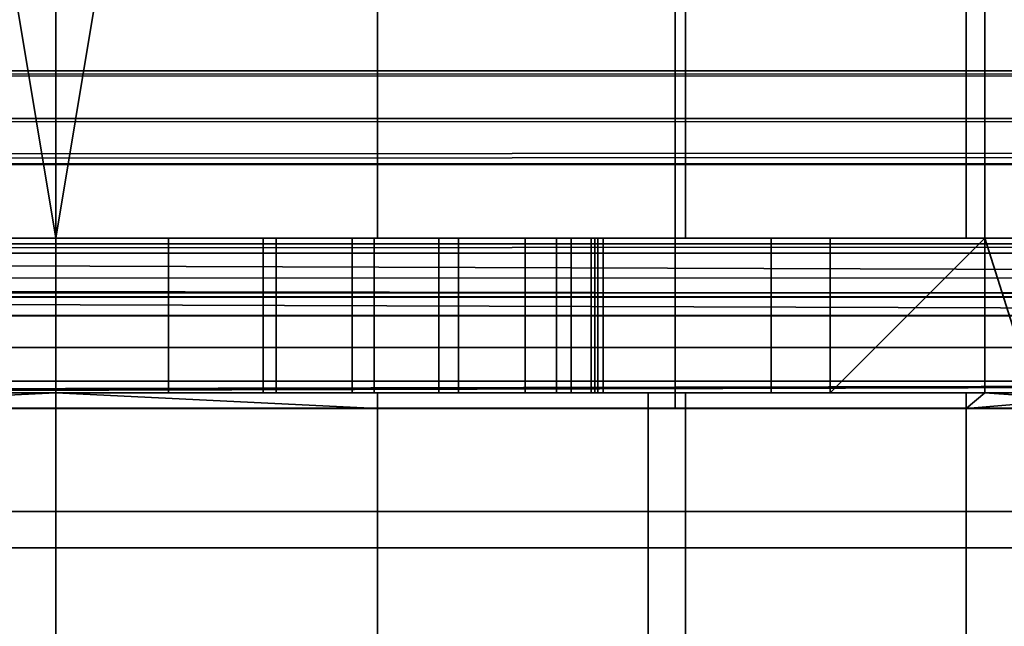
# Model space of a CAD drawing. Header units: millimetres. Extents: x -503 to 6703, y -110 to 193.
# Tile 1000 of 1056: x 4091.77 to 4098.13, y -29.51 to -25.59. Entities that reach past the tile are written whole.
import ezdxf

# ---------------------------------------------------------------- set-up
doc = ezdxf.new("R2010")
doc.units = ezdxf.units.MM
doc.layers.add('152', color=7, linetype='Continuous', true_color=0xffffff)

# ---------------------------------------------------------------- blocks, each defined once
blk = doc.blocks.new('UG_SURFACE_306')
at = {"layer": '152', "color": 252, "linetype": 'Continuous', "lineweight": 35}
for points in [[(4087.9998, -13.4, 1108), (4096.0002, -13.4, 1108), (4096.0002, -28.1, 1108), (4087.9998, -28.1, 1108)], [(4096.0002, -13.4, 1100), (4087.9998, -13.4, 1100), (4087.9998, -28.1, 1100), (4096.0002, -28.1, 1100)], [(4096.0002, -13.4, 1108), (4096.0002, -13.4, 1100), (4096.0002, -28.1, 1100), (4096.0002, -28.1, 1108)], [(4113.9998, -14.5, 1159), (4040, -14.5, 1159), (4040, -27, 1159), (4113.9998, -27, 1159)], [(4040, -14.5, 1002), (4113.9998, -14.5, 1002), (4113.9998, -27, 1002), (4040, -27, 1002)], [(4098, -14.5, 1003), (4086, -14.5, 1003), (4086, -27, 1003), (4098, -27, 1003)], [(4086, -14.5, 1158), (4098, -14.5, 1158), (4098, -27, 1158), (4086, -27, 1158)], [(4092, -14.5, 1094), (4092, -27, 1094), (4087.9326, -27, 1094.8645), (4087.9326, -14.5, 1094.8645)], [(4094.079, -14.5, 1113.7815), (4089.921, -14.5, 1113.7815), (4092, -27, 1114)], [(4089.921, -14.5, 1113.7815), (4089.921, -27, 1113.7815), (4092, -27, 1114)], [(4096.0674, -14.5, 1094.8645), (4096.0674, -27, 1094.8645), (4092, -27, 1094), (4092, -14.5, 1094)], [(4092, -27, 1114), (4094.079, -27, 1113.7815), (4094.079, -14.5, 1113.7815)], [(4094.079, -14.5, 1113.7815), (4094.079, -27, 1113.7815), (4097.878, -27, 1112.0901), (4097.878, -14.5, 1112.0901)], [(4098, -27, 1096.2687), (4096.0674, -27, 1094.8645), (4096.0674, -14.5, 1094.8645), (4098, -14.5, 1096.2687)], [(4098, -14.5, 1111.9546), (4097.878, -14.5, 1112.0901), (4097.878, -27, 1112.0901), (4098, -27, 1111.9546)], [(4104.7502, -14.5, 1003), (4098, -14.5, 1003), (4098, -27, 1003), (4104.7502, -27, 1003)], [(4098, -14.5, 1158), (4104.7502, -14.5, 1158), (4104.7502, -27, 1158), (4098, -27, 1158)], [(4099.0844, -14.5, 1110.75), (4098, -14.5, 1111.9546), (4098, -27, 1111.9546), (4099.0844, -27, 1110.75)], [(4099.3505, -27, 1097.25), (4098, -27, 1096.2687), (4098, -14.5, 1096.2687), (4099.4315, -14.5, 1097.3086)], [(4113.9998, -27, 1159), (4040, -27, 1159), (4040, -27.3827, 1158.9239), (4113.9684, -27.3827, 1158.9239)], [(4113.9684, -27.3827, 1002.0761), (4040, -27.3827, 1002.0761), (4040, -27, 1002), (4113.9998, -27, 1002)], [(4098, -27, 1129.75), (4086, -27, 1129.75), (4091.2724, -27, 1145.5765), (4092.7277, -27, 1145.5765)], [(4086, -27, 1158), (4098, -27, 1158), (4092, -27, 1152.5), (4090.5766, -27, 1152.1974)], [(4086, -27, 1090.5), (4098, -27, 1090.5), (4092, -27, 1087), (4090.6606, -27, 1086.7336)], [(4088.5, -27, 1081.5001), (4092, -27, 1040.5), (4088.5434, -27, 1039.7655), (4086, -27, 1090.5)], [(4098, -27, 1003), (4086, -27, 1003), (4090.0865, -27, 1008.3807), (4092, -27, 1008)], [(4086, -27, 1090.5), (4087.9326, -27, 1094.8645), (4092, -27, 1094)], [(4092, -27, 1094), (4096.0674, -27, 1094.8645), (4098, -27, 1090.5), (4086, -27, 1090.5)], [(4092, -27, 1114), (4089.921, -27, 1113.7815), (4086, -27, 1129.75), (4098, -27, 1129.75)], [(4088.5, -27, 1081.5001), (4095.4566, -27, 1039.7655), (4092, -27, 1040.5)], [(4095.4566, -27, 1039.7655), (4088.5, -27, 1081.5001), (4088.7666, -27, 1080.1606)], [(4088.5434, -28, 1039.7655), (4088.5434, -27, 1039.7655), (4092, -27, 1040.5), (4092, -28, 1040.5)], [(4098, -27, 1037.9181), (4088.7666, -27, 1080.1606), (4089.5252, -27, 1079.0251)], [(4088.7666, -27, 1080.1606), (4098, -27, 1037.9181), (4095.4566, -27, 1039.7655)], [(4098, -27, 1037.9181), (4089.5252, -27, 1079.0251), (4090.6606, -27, 1078.2664)], [(4092, -28, 1008), (4092, -27, 1008), (4090.0865, -27, 1008.3807), (4090.0865, -28, 1008.3807)], [(4090.5766, -28, 1152.1974), (4090.5766, -27, 1152.1974), (4092, -27, 1152.5), (4092, -28, 1152.5)], [(4090.6606, -28, 1086.7336), (4090.6606, -27, 1086.7336), (4092, -27, 1087), (4092, -28, 1087)], [(4092, -28, 1077.9999), (4092, -27, 1077.9999), (4090.6606, -27, 1078.2664), (4090.6606, -28, 1078.2664)], [(4090.6606, -27, 1078.2664), (4092, -27, 1077.9999), (4098, -27, 1037.9181)], [(4092.7277, -28, 1145.5765), (4092.7277, -27, 1145.5765), (4091.2724, -27, 1145.5765), (4091.2724, -28, 1145.5765)], [(4092, -28, 1040.5), (4092, -27, 1040.5), (4095.4566, -27, 1039.7655), (4095.4566, -28, 1039.7655)], [(4093.9136, -28, 1008.3807), (4093.9136, -27, 1008.3807), (4092, -27, 1008), (4092, -28, 1008)], [(4092, -28, 1087), (4092, -27, 1087), (4093.3394, -27, 1086.7336), (4093.3394, -28, 1086.7336)], [(4093.3394, -28, 1078.2664), (4093.3394, -27, 1078.2664), (4092, -27, 1077.9999), (4092, -28, 1077.9999)], [(4092, -28, 1152.5), (4092, -27, 1152.5), (4093.4234, -27, 1152.1974), (4093.4234, -28, 1152.1974)], [(4098, -27, 1037.9181), (4092, -27, 1077.9999), (4093.3394, -27, 1078.2664)], [(4093.3394, -27, 1086.7336), (4092, -27, 1087), (4098, -27, 1090.5)], [(4092, -27, 1008), (4093.9136, -27, 1008.3807), (4098, -27, 1003)], [(4098, -27, 1129.75), (4094.079, -27, 1113.7815), (4092, -27, 1114)], [(4093.4234, -27, 1152.1974), (4092, -27, 1152.5), (4098, -27, 1158)], [(4094.0571, -28, 1146.1685), (4094.0571, -27, 1146.1685), (4092.7277, -27, 1145.5765), (4092.7277, -28, 1145.5765)], [(4098, -27, 1129.75), (4092.7277, -27, 1145.5765), (4094.0571, -27, 1146.1685)], [(4093.3394, -28, 1086.7336), (4093.3394, -27, 1086.7336), (4094.4748, -27, 1085.9749), (4094.4748, -28, 1085.9749)], [(4094.4748, -28, 1079.0251), (4094.4748, -27, 1079.0251), (4093.3394, -27, 1078.2664), (4093.3394, -28, 1078.2664)], [(4098, -27, 1090.5), (4094.4748, -27, 1085.9749), (4093.3394, -27, 1086.7336)], [(4093.3394, -27, 1078.2664), (4094.4748, -27, 1079.0251), (4098, -27, 1037.9181)], [(4093.4234, -28, 1152.1974), (4093.4234, -27, 1152.1974), (4094.6012, -27, 1151.3419), (4094.6012, -28, 1151.3419)], [(4098, -27, 1158), (4094.6012, -27, 1151.3419), (4093.4234, -27, 1152.1974)], [(4095.5358, -28, 1009.4645), (4095.5358, -27, 1009.4645), (4093.9136, -27, 1008.3807), (4093.9136, -28, 1008.3807)], [(4093.9136, -27, 1008.3807), (4095.5358, -27, 1009.4645), (4098, -27, 1003)], [(4095.0313, -28, 1147.2501), (4095.0313, -27, 1147.2501), (4094.0571, -27, 1146.1685), (4094.0571, -28, 1146.1685)], [(4094.0571, -27, 1146.1685), (4095.0313, -27, 1147.2501), (4098, -27, 1129.75)], [(4098, -27, 1129.75), (4097.878, -27, 1112.0901), (4094.079, -27, 1113.7815)], [(4094.4748, -28, 1085.9749), (4094.4748, -27, 1085.9749), (4095.2334, -27, 1084.8393), (4095.2334, -28, 1084.8393)], [(4095.2334, -28, 1080.1606), (4095.2334, -27, 1080.1606), (4094.4748, -27, 1079.0251), (4094.4748, -28, 1079.0251)], [(4098, -27, 1090.5), (4095.2334, -27, 1084.8393), (4094.4748, -27, 1085.9749)], [(4094.4748, -27, 1079.0251), (4095.2334, -27, 1080.1606), (4098, -27, 1037.9181)], [(4094.6012, -28, 1151.3419), (4094.6012, -27, 1151.3419), (4095.3288, -27, 1150.0815), (4095.3288, -28, 1150.0815)], [(4098, -27, 1158), (4095.3288, -27, 1150.0815), (4094.6012, -27, 1151.3419)], [(4095.4809, -28, 1148.6342), (4095.4809, -27, 1148.6342), (4095.0313, -27, 1147.2501), (4095.0313, -28, 1147.2501)], [(4098, -27, 1129.75), (4095.0313, -27, 1147.2501), (4095.4809, -27, 1148.6342)], [(4095.2334, -28, 1084.8393), (4095.2334, -27, 1084.8393), (4095.5, -27, 1083.5), (4095.5, -28, 1083.5)], [(4095.5, -28, 1081.5001), (4095.5, -27, 1081.5001), (4095.2334, -27, 1080.1606), (4095.2334, -28, 1080.1606)], [(4098, -27, 1090.5), (4098, -27, 1037.9181), (4095.2334, -27, 1080.1606), (4095.5, -27, 1081.5001)], [(4095.5, -27, 1083.5), (4095.2334, -27, 1084.8393), (4098, -27, 1090.5)], [(4095.3288, -28, 1150.0815), (4095.3288, -27, 1150.0815), (4095.4809, -27, 1148.6342), (4095.4809, -28, 1148.6342)], [(4095.4809, -27, 1148.6342), (4095.3288, -27, 1150.0815), (4098, -27, 1158), (4098, -27, 1129.75)], [(4098, -28, 1037.9181), (4095.4566, -28, 1039.7655), (4095.4566, -27, 1039.7655), (4098, -27, 1037.9181)], [(4095.5, -27, 1083.5), (4095.5, -27, 1081.5001), (4095.5, -28, 1081.5001), (4095.5, -28, 1083.5)], [(4098, -27, 1090.5), (4095.5, -27, 1081.5001), (4095.5, -27, 1083.5)], [(4096.6196, -28, 1011.0866), (4096.6196, -27, 1011.0866), (4095.5358, -27, 1009.4645), (4095.5358, -28, 1009.4645)], [(4098, -27, 1003), (4095.5358, -27, 1009.4645), (4096.6196, -27, 1011.0866)], [(4096.0674, -27, 1094.8645), (4098, -27, 1096.2687), (4098, -27, 1090.5)], [(4097.0001, -28, 1013), (4097.0001, -27, 1013), (4096.6196, -27, 1011.0866), (4096.6196, -28, 1011.0866)], [(4098, -27, 1014.25), (4098, -27, 1003), (4096.6196, -27, 1011.0866), (4097.0001, -27, 1013)], [(4098, -27, 1026.2378), (4097.0001, -27, 1025.1261), (4097.0001, -28, 1025.1261), (4098, -28, 1026.2378)], [(4097.0001, -28, 1014.25), (4097.0001, -28, 1025.1261), (4097.0001, -27, 1025.1261), (4097.0001, -27, 1014.25)], [(4097.0001, -27, 1014.25), (4097.0001, -27, 1013), (4097.0001, -28, 1013), (4097.0001, -28, 1014.25)], [(4097.0001, -27, 1013), (4097.0001, -27, 1014.25), (4098, -27, 1014.25)], [(4098, -27, 1026.2378), (4098, -27, 1014.25), (4097.0001, -27, 1014.25), (4097.0001, -27, 1025.1261)], [(4098, -27, 1129.75), (4098, -27, 1111.9546), (4097.878, -27, 1112.0901)], [(4098, -27, 1037.9181), (4098.3157, -27, 1037.6887), (4098.3157, -28, 1037.6887), (4098, -28, 1037.9181)], [(4098, -28, 1026.2378), (4099.3633, -28, 1027.7535), (4099.3633, -27, 1027.7535), (4098, -27, 1026.2378)], [(4104.7502, -27, 1014.25), (4098, -27, 1014.25), (4098, -27, 1026.2378), (4099.3633, -27, 1027.7535)], [(4104.7502, -27, 1090.5), (4098, -27, 1090.5), (4098, -27, 1096.2687), (4099.3505, -27, 1097.25)], [(4104.7502, -27, 1110.75), (4099.0844, -27, 1110.75), (4098, -27, 1111.9546)], [(4098, -27, 1111.9546), (4098, -27, 1129.75), (4104.7502, -27, 1129.75), (4104.7502, -27, 1110.75)], [(4098.3157, -27, 1037.6887), (4098, -27, 1037.9181), (4098, -27, 1090.5), (4104.7502, -27, 1090.5)], [(4104.7502, -27, 1158), (4104.7502, -27, 1129.75), (4098, -27, 1129.75), (4098, -27, 1158)], [(4104.7502, -27, 1014.25), (4104.7502, -27, 1003), (4098, -27, 1003), (4098, -27, 1014.25)], [(4113.9684, -27.3827, 1158.9239), (4040, -27.3827, 1158.9239), (4040, -27.7071, 1158.7071), (4113.8787, -27.7071, 1158.7071)], [(4113.8787, -27.7071, 1002.2929), (4040, -27.7071, 1002.2929), (4040, -27.3827, 1002.0761), (4113.9684, -27.3827, 1002.0761)], [(4113.8787, -27.7071, 1158.7071), (4040, -27.7071, 1158.7071), (4040, -27.9239, 1158.3827), (4113.7443, -27.9239, 1158.3827)], [(4113.7443, -27.9239, 1002.6174), (4040, -27.9239, 1002.6174), (4040, -27.7071, 1002.2929), (4113.8787, -27.7071, 1002.2929)], [(4113.7443, -27.9239, 1158.3827), (4040, -27.9239, 1158.3827), (4040, -28, 1158), (4079.2499, -28, 1158)], [(4079.2499, -28, 1003), (4040, -28, 1003), (4040, -27.9239, 1002.6174), (4113.7443, -27.9239, 1002.6174)], [(4113.7443, -27.9239, 1158.3827), (4079.2499, -28, 1158), (4082.7498, -28, 1158)], [(4082.7498, -28, 1003), (4079.2499, -28, 1003), (4113.7443, -27.9239, 1002.6174)], [(4113.7443, -27.9239, 1158.3827), (4082.7498, -28, 1158), (4086, -28, 1158)], [(4113.7443, -27.9239, 1002.6174), (4086, -28, 1003), (4082.7498, -28, 1003)], [(4086, -28, 1158), (4098, -28, 1158), (4113.7443, -27.9239, 1158.3827)], [(4113.7443, -27.9239, 1002.6174), (4098, -28, 1003), (4086, -28, 1003)], [(4113.7443, -27.9239, 1158.3827), (4098, -28, 1158), (4104.7502, -28, 1158)], [(4113.7443, -27.9239, 1002.6174), (4104.7502, -28, 1003), (4098, -28, 1003)], [(4098, -28, 1158), (4086, -28, 1158), (4092, -28, 1152.5), (4093.4234, -28, 1152.1974)], [(4090.5766, -28, 1152.1974), (4092, -28, 1152.5), (4086, -28, 1158)], [(4086, -28, 1129.75), (4098, -28, 1129.75), (4092.7277, -28, 1145.5765), (4091.2724, -28, 1145.5765)], [(4098, -28, 1090.5), (4086, -28, 1090.5), (4092, -28, 1087), (4093.3394, -28, 1086.7336)], [(4090.6606, -28, 1086.7336), (4092, -28, 1087), (4086, -28, 1090.5)], [(4092, -28, 1008), (4090.0865, -28, 1008.3807), (4086, -28, 1003), (4098, -28, 1003)], [(4092, -28, 1094), (4087.9326, -28, 1094.8645), (4086, -28, 1090.5), (4098, -28, 1090.5)], [(4086, -28, 1129.75), (4089.921, -28, 1113.7815), (4092, -28, 1114)], [(4092, -28, 1114), (4094.079, -28, 1113.7815), (4098, -28, 1129.75), (4086, -28, 1129.75)], [(4092, -28, 1094), (4092, -28.1, 1094), (4087.9326, -28.1, 1094.8645), (4087.9326, -28, 1094.8645)], [(4088.5434, -28, 1039.7655), (4092, -28, 1040.5), (4092, -28, 1077.9999), (4090.6606, -28, 1078.2664)], [(4092, -28, 1114), (4089.921, -28.1, 1113.7815), (4094.079, -28.1, 1113.7815)], [(4092, -28, 1114), (4089.921, -28, 1113.7815), (4089.921, -28.1, 1113.7815)], [(4093.3394, -28, 1078.2664), (4092, -28, 1077.9999), (4092, -28, 1040.5), (4095.4566, -28, 1039.7655)], [(4098, -28, 1003), (4093.9136, -28, 1008.3807), (4092, -28, 1008)], [(4098, -28, 1090.5), (4096.0674, -28, 1094.8645), (4092, -28, 1094)], [(4094.079, -28.1, 1113.7815), (4094.079, -28, 1113.7815), (4092, -28, 1114)], [(4096.0674, -28, 1094.8645), (4096.0674, -28.1, 1094.8645), (4092, -28.1, 1094), (4092, -28, 1094)], [(4094.0571, -28, 1146.1685), (4092.7277, -28, 1145.5765), (4098, -28, 1129.75)], [(4095.4566, -28, 1039.7655), (4094.4748, -28, 1079.0251), (4093.3394, -28, 1078.2664)], [(4093.3394, -28, 1086.7336), (4094.4748, -28, 1085.9749), (4098, -28, 1090.5)], [(4093.4234, -28, 1152.1974), (4094.6012, -28, 1151.3419), (4098, -28, 1158)], [(4098, -28, 1003), (4095.5358, -28, 1009.4645), (4093.9136, -28, 1008.3807)], [(4098, -28, 1129.75), (4095.0313, -28, 1147.2501), (4094.0571, -28, 1146.1685)], [(4094.079, -28, 1113.7815), (4097.878, -28, 1112.0901), (4098, -28, 1129.75)], [(4094.079, -28, 1113.7815), (4094.079, -28.1, 1113.7815), (4097.878, -28.1, 1112.0901), (4097.878, -28, 1112.0901)], [(4095.4566, -28, 1039.7655), (4095.2334, -28, 1080.1606), (4094.4748, -28, 1079.0251)], [(4094.4748, -28, 1085.9749), (4095.2334, -28, 1084.8393), (4098, -28, 1090.5)], [(4094.6012, -28, 1151.3419), (4095.3288, -28, 1150.0815), (4098, -28, 1158)], [(4095.4809, -28, 1148.6342), (4095.0313, -28, 1147.2501), (4098, -28, 1129.75)], [(4098, -28, 1090.5), (4095.2334, -28, 1084.8393), (4095.5, -28, 1083.5)], [(4095.5, -28, 1081.5001), (4095.2334, -28, 1080.1606), (4095.4566, -28, 1039.7655), (4098, -28, 1090.5)], [(4098, -28, 1129.75), (4098, -28, 1158), (4095.3288, -28, 1150.0815), (4095.4809, -28, 1148.6342)], [(4095.4566, -28, 1039.7655), (4098, -28, 1037.9181), (4098, -28, 1090.5)], [(4098, -28, 1090.5), (4095.5, -28, 1083.5), (4095.5, -28, 1081.5001)], [(4096.6196, -28, 1011.0866), (4095.5358, -28, 1009.4645), (4098, -28, 1003)], [(4098, -28, 1090.5), (4098, -28, 1096.2687), (4096.0674, -28, 1094.8645)], [(4099.4315, -28.1, 1097.3086), (4096.0674, -28.1, 1094.8645), (4096.0674, -28, 1094.8645), (4098, -28, 1096.2687)], [(4097.0001, -28, 1013), (4096.6196, -28, 1011.0866), (4098, -28, 1003), (4098, -28, 1014.25)], [(4098, -28, 1014.25), (4097.0001, -28, 1014.25), (4097.0001, -28, 1013)], [(4097.0001, -28, 1014.25), (4098, -28, 1014.25), (4098, -28, 1026.2378), (4097.0001, -28, 1025.1261)], [(4097.878, -28, 1112.0901), (4098, -28, 1111.9546), (4098, -28, 1129.75)], [(4097.878, -28.1, 1112.0901), (4100.6603, -28.1, 1109), (4100.6603, -28, 1109), (4099.0844, -28, 1110.75)], [(4099.0844, -28, 1110.75), (4098, -28, 1111.9546), (4097.878, -28.1, 1112.0901)], [(4098, -28, 1111.9546), (4097.878, -28, 1112.0901), (4097.878, -28.1, 1112.0901)], [(4104.7502, -28, 1090.5), (4098, -28, 1090.5), (4098, -28, 1037.9181), (4098.3157, -28, 1037.6887)], [(4104.7502, -28, 1110.75), (4104.7502, -28, 1129.75), (4098, -28, 1129.75), (4098, -28, 1111.9546)], [(4099.3505, -28, 1097.25), (4098, -28, 1096.2687), (4098, -28, 1090.5), (4104.7502, -28, 1090.5)], [(4098, -28, 1111.9546), (4099.0844, -28, 1110.75), (4104.7502, -28, 1110.75)], [(4099.3633, -28, 1027.7535), (4098, -28, 1026.2378), (4098, -28, 1014.25), (4104.7502, -28, 1014.25)], [(4098, -28, 1158), (4098, -28, 1129.75), (4104.7502, -28, 1129.75), (4104.7502, -28, 1158)], [(4098, -28, 1014.25), (4098, -28, 1003), (4104.7502, -28, 1003), (4104.7502, -28, 1014.25)], [(4098, -28, 1096.2687), (4099.3505, -28, 1097.25), (4099.4315, -28.1, 1097.3086)], [(4087.9326, -28.1, 1094.8645), (4092, -28.1, 1094), (4096.0002, -28.1, 1100), (4087.9998, -28.1, 1100)], [(4087.9998, -28.1, 1108), (4096.0002, -28.1, 1108), (4094.079, -28.1, 1113.7815), (4089.921, -28.1, 1113.7815)], [(4092, -28.1, 1094), (4096.0674, -28.1, 1094.8645), (4099.4315, -28.1, 1097.3086), (4096.0002, -28.1, 1100)], [(4096.0002, -28.1, 1108), (4097.878, -28.1, 1112.0901), (4094.079, -28.1, 1113.7815)], [(4096.0002, -28.1, 1108), (4096.0002, -28.1, 1100), (4101.5105, -28.1, 1100.9098), (4101.9454, -28.1, 1105.0453)], [(4096.0002, -28.1, 1100), (4099.4315, -28.1, 1097.3086), (4101.5105, -28.1, 1100.9098)], [(4101.9454, -28.1, 1105.0453), (4100.6603, -28.1, 1109), (4096.0002, -28.1, 1108)], [(4100.6603, -28.1, 1109), (4097.878, -28.1, 1112.0901), (4096.0002, -28.1, 1108)]]:
    blk.add_3dface(points, dxfattribs=at)
blk = doc.blocks.new('UG_SURFACE_341')
at = {"layer": '152', "color": 35, "linetype": 'Continuous', "lineweight": 35}
for points in [[(4087.9998, -13.4, 1108), (4096.0002, -13.4, 1108), (4096.0002, -28.1, 1108), (4087.9998, -28.1, 1108)], [(4096.0002, -13.4, 1100), (4087.9998, -13.4, 1100), (4087.9998, -28.1, 1100), (4096.0002, -28.1, 1100)], [(4096.0002, -13.4, 1108), (4096.0002, -13.4, 1100), (4096.0002, -28.1, 1100), (4096.0002, -28.1, 1108)], [(4040, -14.5, 1002), (4113.9998, -14.5, 1002), (4113.9998, -27, 1002), (4040, -27, 1002)], [(4113.9998, -14.5, 1159), (4040, -14.5, 1159), (4040, -27, 1159), (4113.9998, -27, 1159)], [(4098, -14.5, 1003), (4086, -14.5, 1003), (4086, -27, 1003), (4098, -27, 1003)], [(4086, -14.5, 1158), (4098, -14.5, 1158), (4098, -27, 1158), (4086, -27, 1158)], [(4092, -14.5, 1094), (4092, -27, 1094), (4087.9326, -27, 1094.8645), (4087.9326, -14.5, 1094.8645)], [(4094.079, -14.5, 1113.7815), (4089.921, -14.5, 1113.7815), (4092, -27, 1114)], [(4089.921, -14.5, 1113.7815), (4089.921, -27, 1113.7815), (4092, -27, 1114)], [(4096.0674, -14.5, 1094.8645), (4096.0674, -27, 1094.8645), (4092, -27, 1094), (4092, -14.5, 1094)], [(4092, -27, 1114), (4094.079, -27, 1113.7815), (4094.079, -14.5, 1113.7815)], [(4094.079, -14.5, 1113.7815), (4094.079, -27, 1113.7815), (4097.878, -27, 1112.0901), (4097.878, -14.5, 1112.0901)], [(4098, -27, 1096.2687), (4096.0674, -27, 1094.8645), (4096.0674, -14.5, 1094.8645), (4098, -14.5, 1096.2687)], [(4098, -14.5, 1111.9546), (4097.878, -14.5, 1112.0901), (4097.878, -27, 1112.0901), (4098, -27, 1111.9546)], [(4104.7502, -14.5, 1003), (4098, -14.5, 1003), (4098, -27, 1003), (4104.7502, -27, 1003)], [(4098, -14.5, 1158), (4104.7502, -14.5, 1158), (4104.7502, -27, 1158), (4098, -27, 1158)], [(4099.0844, -14.5, 1110.75), (4098, -14.5, 1111.9546), (4098, -27, 1111.9546), (4099.0844, -27, 1110.75)], [(4099.3505, -27, 1097.25), (4098, -27, 1096.2687), (4098, -14.5, 1096.2687), (4099.4315, -14.5, 1097.3086)], [(4962.9998, -30, 2017), (4962.9998, -19.41, 2017), (4037.0002, -19.41, 2017), (4037.0002, -24.75, 2017)], [(4037.0002, -24.75, 2017), (4037.0002, -30, 2017), (4962.9998, -30, 2017)], [(4037.0002, -30), (4037.0002, -25), (4962.9998, -25), (4962.9998, -30)], [(4126.9999, -27.353, 1167.2528), (4040, -27.353, 1167.2528), (4040, -25.5104, 1170.0104), (4126.9999, -25.5104, 1170.0104)], [(4126.9999, -25.5104, 998.9896), (4040, -25.5104, 998.9896), (4040, -27.353, 1001.7471), (4126.9999, -27.353, 1001.7471)], [(4040, -27, 1002), (4113.9998, -27, 1002), (4113.9789, -27.2571, 1002.0511)], [(4113.9789, -27.2571, 1002.0511), (4040, -27.2604, 1002.0345), (4040, -27, 1002)], [(4113.9998, -27, 1159), (4040, -27, 1159), (4040, -27.3827, 1158.9239), (4113.9684, -27.3827, 1158.9239)], [(4098, -27, 1129.75), (4086, -27, 1129.75), (4091.2724, -27, 1145.5765), (4092.7277, -27, 1145.5765)], [(4086, -27, 1158), (4098, -27, 1158), (4092, -27, 1152.5), (4090.5766, -27, 1152.1974)], [(4086, -27, 1090.5), (4098, -27, 1090.5), (4092, -27, 1087), (4090.6606, -27, 1086.7336)], [(4088.5, -27, 1081.5001), (4092, -27, 1040.5), (4088.5434, -27, 1039.7655), (4086, -27, 1090.5)], [(4098, -27, 1003), (4086, -27, 1003), (4090.0865, -27, 1008.3807), (4092, -27, 1008)], [(4086, -27, 1090.5), (4087.9326, -27, 1094.8645), (4092, -27, 1094)], [(4092, -27, 1094), (4096.0674, -27, 1094.8645), (4098, -27, 1090.5), (4086, -27, 1090.5)], [(4092, -27, 1114), (4089.921, -27, 1113.7815), (4086, -27, 1129.75), (4098, -27, 1129.75)], [(4088.5, -27, 1081.5001), (4095.4566, -27, 1039.7655), (4092, -27, 1040.5)], [(4095.4566, -27, 1039.7655), (4088.5, -27, 1081.5001), (4088.7666, -27, 1080.1606)], [(4088.5434, -28, 1039.7655), (4088.5434, -27, 1039.7655), (4092, -27, 1040.5), (4092, -28, 1040.5)], [(4098, -27, 1037.9181), (4088.7666, -27, 1080.1606), (4089.5252, -27, 1079.0251)], [(4088.7666, -27, 1080.1606), (4098, -27, 1037.9181), (4095.4566, -27, 1039.7655)], [(4098, -27, 1037.9181), (4089.5252, -27, 1079.0251), (4090.6606, -27, 1078.2664)], [(4092, -28, 1008), (4092, -27, 1008), (4090.0865, -27, 1008.3807), (4090.0865, -28, 1008.3807)], [(4090.5766, -28, 1152.1974), (4090.5766, -27, 1152.1974), (4092, -27, 1152.5), (4092, -28, 1152.5)], [(4090.6606, -27, 1078.2664), (4092, -27, 1077.9999), (4098, -27, 1037.9181)], [(4090.6606, -28, 1086.7336), (4090.6606, -27, 1086.7336), (4092, -27, 1087), (4092, -28, 1087)], [(4092, -28, 1077.9999), (4092, -27, 1077.9999), (4090.6606, -27, 1078.2664), (4090.6606, -28, 1078.2664)], [(4092.7277, -28, 1145.5765), (4092.7277, -27, 1145.5765), (4091.2724, -27, 1145.5765), (4091.2724, -28, 1145.5765)], [(4092, -28, 1040.5), (4092, -27, 1040.5), (4095.4566, -27, 1039.7655), (4095.4566, -28, 1039.7655)], [(4093.9136, -28, 1008.3807), (4093.9136, -27, 1008.3807), (4092, -27, 1008), (4092, -28, 1008)], [(4098, -27, 1037.9181), (4092, -27, 1077.9999), (4093.3394, -27, 1078.2664)], [(4093.3394, -27, 1086.7336), (4092, -27, 1087), (4098, -27, 1090.5)], [(4092, -27, 1008), (4093.9136, -27, 1008.3807), (4098, -27, 1003)], [(4098, -27, 1129.75), (4094.079, -27, 1113.7815), (4092, -27, 1114)], [(4093.4234, -27, 1152.1974), (4092, -27, 1152.5), (4098, -27, 1158)], [(4092, -28, 1087), (4092, -27, 1087), (4093.3394, -27, 1086.7336), (4093.3394, -28, 1086.7336)], [(4093.3394, -28, 1078.2664), (4093.3394, -27, 1078.2664), (4092, -27, 1077.9999), (4092, -28, 1077.9999)], [(4092, -28, 1152.5), (4092, -27, 1152.5), (4093.4234, -27, 1152.1974), (4093.4234, -28, 1152.1974)], [(4098, -27, 1129.75), (4092.7277, -27, 1145.5765), (4094.0571, -27, 1146.1685)], [(4094.0571, -28, 1146.1685), (4094.0571, -27, 1146.1685), (4092.7277, -27, 1145.5765), (4092.7277, -28, 1145.5765)], [(4098, -27, 1090.5), (4094.4748, -27, 1085.9749), (4093.3394, -27, 1086.7336)], [(4093.3394, -27, 1078.2664), (4094.4748, -27, 1079.0251), (4098, -27, 1037.9181)], [(4093.3394, -28, 1086.7336), (4093.3394, -27, 1086.7336), (4094.4748, -27, 1085.9749), (4094.4748, -28, 1085.9749)], [(4094.4748, -28, 1079.0251), (4094.4748, -27, 1079.0251), (4093.3394, -27, 1078.2664), (4093.3394, -28, 1078.2664)], [(4098, -27, 1158), (4094.6012, -27, 1151.3419), (4093.4234, -27, 1152.1974)], [(4093.4234, -28, 1152.1974), (4093.4234, -27, 1152.1974), (4094.6012, -27, 1151.3419), (4094.6012, -28, 1151.3419)], [(4095.5358, -28, 1009.4645), (4095.5358, -27, 1009.4645), (4093.9136, -27, 1008.3807), (4093.9136, -28, 1008.3807)], [(4093.9136, -27, 1008.3807), (4095.5358, -27, 1009.4645), (4098, -27, 1003)], [(4094.0571, -27, 1146.1685), (4095.0313, -27, 1147.2501), (4098, -27, 1129.75)], [(4095.0313, -28, 1147.2501), (4095.0313, -27, 1147.2501), (4094.0571, -27, 1146.1685), (4094.0571, -28, 1146.1685)], [(4098, -27, 1129.75), (4097.878, -27, 1112.0901), (4094.079, -27, 1113.7815)], [(4098, -27, 1090.5), (4095.2334, -27, 1084.8393), (4094.4748, -27, 1085.9749)], [(4094.4748, -27, 1079.0251), (4095.2334, -27, 1080.1606), (4098, -27, 1037.9181)], [(4094.4748, -28, 1085.9749), (4094.4748, -27, 1085.9749), (4095.2334, -27, 1084.8393), (4095.2334, -28, 1084.8393)], [(4095.2334, -28, 1080.1606), (4095.2334, -27, 1080.1606), (4094.4748, -27, 1079.0251), (4094.4748, -28, 1079.0251)], [(4098, -27, 1158), (4095.3288, -27, 1150.0815), (4094.6012, -27, 1151.3419)], [(4094.6012, -28, 1151.3419), (4094.6012, -27, 1151.3419), (4095.3288, -27, 1150.0815), (4095.3288, -28, 1150.0815)], [(4098, -27, 1129.75), (4095.0313, -27, 1147.2501), (4095.4809, -27, 1148.6342)], [(4095.4809, -28, 1148.6342), (4095.4809, -27, 1148.6342), (4095.0313, -27, 1147.2501), (4095.0313, -28, 1147.2501)], [(4098, -27, 1090.5), (4098, -27, 1037.9181), (4095.2334, -27, 1080.1606), (4095.5, -27, 1081.5001)], [(4095.5, -27, 1083.5), (4095.2334, -27, 1084.8393), (4098, -27, 1090.5)], [(4095.2334, -28, 1084.8393), (4095.2334, -27, 1084.8393), (4095.5, -27, 1083.5), (4095.5, -28, 1083.5)], [(4095.5, -28, 1081.5001), (4095.5, -27, 1081.5001), (4095.2334, -27, 1080.1606), (4095.2334, -28, 1080.1606)], [(4095.4809, -27, 1148.6342), (4095.3288, -27, 1150.0815), (4098, -27, 1158), (4098, -27, 1129.75)], [(4095.3288, -28, 1150.0815), (4095.3288, -27, 1150.0815), (4095.4809, -27, 1148.6342), (4095.4809, -28, 1148.6342)], [(4098.3157, -28, 1037.6887), (4095.4566, -28, 1039.7655), (4095.4566, -27, 1039.7655), (4098, -27, 1037.9181)], [(4098, -27, 1090.5), (4095.5, -27, 1081.5001), (4095.5, -27, 1083.5)], [(4095.5, -27, 1083.5), (4095.5, -27, 1081.5001), (4095.5, -28, 1081.5001), (4095.5, -28, 1083.5)], [(4096.6196, -28, 1011.0866), (4096.6196, -27, 1011.0866), (4095.5358, -27, 1009.4645), (4095.5358, -28, 1009.4645)], [(4098, -27, 1003), (4095.5358, -27, 1009.4645), (4096.6196, -27, 1011.0866)], [(4096.0674, -27, 1094.8645), (4098, -27, 1096.2687), (4098, -27, 1090.5)], [(4097.0001, -28, 1013), (4097.0001, -27, 1013), (4096.6196, -27, 1011.0866), (4096.6196, -28, 1011.0866)], [(4098, -27, 1014.25), (4098, -27, 1003), (4096.6196, -27, 1011.0866), (4097.0001, -27, 1013)], [(4097.0001, -28, 1025.1261), (4099.3633, -28, 1027.7535), (4099.3633, -27, 1027.7535), (4098, -27, 1026.2378)], [(4098, -27, 1026.2378), (4097.0001, -27, 1025.1261), (4097.0001, -28, 1025.1261)], [(4097.0001, -28, 1013), (4097.0001, -28, 1025.1261), (4097.0001, -27, 1025.1261), (4097.0001, -27, 1014.25)], [(4097.0001, -27, 1014.25), (4097.0001, -27, 1013), (4097.0001, -28, 1013)], [(4097.0001, -27, 1013), (4097.0001, -27, 1014.25), (4098, -27, 1014.25)], [(4098, -27, 1026.2378), (4098, -27, 1014.25), (4097.0001, -27, 1014.25), (4097.0001, -27, 1025.1261)], [(4098, -27, 1129.75), (4098, -27, 1111.9546), (4097.878, -27, 1112.0901)], [(4098, -27, 1037.9181), (4098.3157, -27, 1037.6887), (4098.3157, -28, 1037.6887)], [(4104.7502, -27, 1014.25), (4098, -27, 1014.25), (4098, -27, 1026.2378), (4099.3633, -27, 1027.7535)], [(4104.7502, -27, 1090.5), (4098, -27, 1090.5), (4098, -27, 1096.2687), (4099.3505, -27, 1097.25)], [(4104.7502, -27, 1110.75), (4099.0844, -27, 1110.75), (4098, -27, 1111.9546)], [(4098, -27, 1111.9546), (4098, -27, 1129.75), (4104.7502, -27, 1129.75), (4104.7502, -27, 1110.75)], [(4098.3157, -27, 1037.6887), (4098, -27, 1037.9181), (4098, -27, 1090.5), (4104.7502, -27, 1090.5)], [(4104.7502, -27, 1158), (4104.7502, -27, 1129.75), (4098, -27, 1129.75), (4098, -27, 1158)], [(4104.7502, -27, 1014.25), (4104.7502, -27, 1003), (4098, -27, 1003), (4098, -27, 1014.25)], [(4040, -27.2604, 1002.0345), (4113.9789, -27.2571, 1002.0511), (4113.9684, -27.3827, 1002.0761)], [(4040, -27.2604, 1002.0345), (4113.9684, -27.3827, 1002.0761), (4113.9441, -27.5028, 1002.1356)], [(4113.9441, -27.5028, 1002.1356), (4040, -27.5028, 1002.1356), (4040, -27.2604, 1002.0345)], [(4126.9999, -28, 1164), (4040, -28, 1164), (4040, -27.353, 1167.2528), (4126.9999, -27.353, 1167.2528)], [(4126.9999, -27.353, 1001.7471), (4040, -27.353, 1001.7471), (4040, -27.5028, 1002.1356), (4113.9441, -27.5028, 1002.1356)], [(4113.9684, -27.3827, 1158.9239), (4040, -27.3827, 1158.9239), (4040, -27.7071, 1158.7071), (4113.8787, -27.7071, 1158.7071)], [(4113.8787, -27.7071, 1158.7071), (4040, -27.7071, 1158.7071), (4040, -27.9239, 1158.3827), (4113.7443, -27.9239, 1158.3827)], [(4113.7443, -27.9239, 1158.3827), (4040, -27.9239, 1158.3827), (4040, -28, 1158), (4113.5859, -28, 1158)], [(4113.5859, -28, 1158), (4040, -28, 1158), (4040, -28, 1164), (4126.9999, -28, 1164)], [(4092, -43.5, 1005), (4092, -28, 1005), (4088.1734, -28, 1005.7611), (4088.1734, -43.5, 1005.7611)], [(4088.1734, -43.5, 1041.2388), (4088.1734, -28, 1041.2388), (4092, -28, 1042.0001), (4092, -43.5, 1042.0001)], [(4092, -28, 1042.0001), (4088.1734, -28, 1041.2388), (4088.5434, -28, 1039.7655), (4092, -28, 1040.5)], [(4088.1734, -28, 1005.7611), (4092, -28, 1005), (4092, -28, 1008), (4090.0865, -28, 1008.3807)], [(4088.5, -28, 1081.5001), (4093.3394, -28, 1078.2664), (4092, -28, 1077.9999), (4090.6606, -28, 1078.2664)], [(4088.5, -28, 1081.5001), (4095.5, -28, 1081.5001), (4095.2334, -28, 1080.1606), (4094.4748, -28, 1079.0251)], [(4095.5, -28, 1083.5), (4088.5, -28, 1083.5), (4088.7666, -28, 1084.8393), (4089.5252, -28, 1085.9749)], [(4094.4748, -28, 1079.0251), (4093.3394, -28, 1078.2664), (4088.5, -28, 1081.5001)], [(4088.5, -28, 1081.5001), (4088.5, -28, 1083.5), (4095.5, -28, 1083.5), (4095.5, -28, 1081.5001)], [(4088.9688, -28, 1147.2501), (4088.5191, -28, 1148.6342), (4088.6712, -28, 1150.0815), (4092, -28, 1149)], [(4088.6712, -28, 1150.0815), (4089.3989, -28, 1151.3419), (4090.5766, -28, 1152.1974), (4092, -28, 1149)], [(4091.2724, -28, 1145.5765), (4089.9429, -28, 1146.1685), (4088.9688, -28, 1147.2501), (4092, -28, 1149)], [(4089.5252, -28, 1085.9749), (4090.6606, -28, 1086.7336), (4095.5, -28, 1083.5)], [(4090.5766, -28, 1152.1974), (4092, -28, 1152.5), (4093.4234, -28, 1152.1974), (4092, -28, 1149)], [(4095.5, -28, 1083.5), (4090.6606, -28, 1086.7336), (4092, -28, 1087), (4093.3394, -28, 1086.7336)], [(4094.0571, -28, 1146.1685), (4092.7277, -28, 1145.5765), (4091.2724, -28, 1145.5765), (4092, -28, 1149)], [(4095.8266, -43.5, 1005.7611), (4095.8266, -28, 1005.7611), (4092, -28, 1005), (4092, -43.5, 1005)], [(4092, -43.5, 1042.0001), (4092, -28, 1042.0001), (4095.8266, -28, 1041.2388), (4095.8266, -43.5, 1041.2388)], [(4092, -28, 1040.5), (4095.4566, -28, 1039.7655), (4095.8266, -28, 1041.2388), (4092, -28, 1042.0001)], [(4093.9136, -28, 1008.3807), (4092, -28, 1008), (4092, -28, 1005), (4095.8266, -28, 1005.7611)], [(4092, -28, 1149), (4093.4234, -28, 1152.1974), (4094.6012, -28, 1151.3419)], [(4094.6012, -28, 1151.3419), (4095.3288, -28, 1150.0815), (4095.4809, -28, 1148.6342), (4092, -28, 1149)], [(4095.4809, -28, 1148.6342), (4095.0313, -28, 1147.2501), (4094.0571, -28, 1146.1685), (4092, -28, 1149)], [(4093.3394, -28, 1086.7336), (4094.4748, -28, 1085.9749), (4095.2334, -28, 1084.8393), (4095.5, -28, 1083.5)], [(4095.8266, -28, 1005.7611), (4099.071, -28, 1007.929), (4095.5358, -28, 1009.4645), (4093.9136, -28, 1008.3807)], [(4099.071, -28, 1039.0711), (4095.8266, -28, 1041.2388), (4095.4566, -28, 1039.7655), (4098.3157, -28, 1037.6887)], [(4096.6196, -28, 1011.0866), (4095.5358, -28, 1009.4645), (4099.071, -28, 1007.929), (4101.2387, -28, 1011.1731)], [(4099.071, -43.5, 1007.929), (4099.071, -28, 1007.929), (4095.8266, -28, 1005.7611), (4095.8266, -43.5, 1005.7611)], [(4095.8266, -43.5, 1041.2388), (4095.8266, -28, 1041.2388), (4099.071, -28, 1039.0711), (4099.071, -43.5, 1039.0711)], [(4097.0001, -28, 1013), (4096.6196, -28, 1011.0866), (4101.2387, -28, 1011.1731)], [(4097.0001, -28, 1013), (4101.2387, -28, 1011.1731), (4102.0002, -28, 1015)], [(4102.0002, -28, 1015), (4099.3633, -28, 1027.7535), (4097.0001, -28, 1025.1261), (4097.0001, -28, 1013)], [(4087.9326, -43.5, 1113.1355), (4087.9326, -28.1, 1113.1355), (4092, -28.1, 1114), (4092, -43.5, 1114)], [(4087.9998, -28.1, 1108), (4096.0002, -28.1, 1108), (4092, -28.1, 1114), (4087.9326, -28.1, 1113.1355)], [(4096.0002, -28.1, 1100), (4087.9998, -28.1, 1100), (4089.921, -28.1, 1094.2185), (4094.079, -28.1, 1094.2185)], [(4094.079, -43.5, 1094.2185), (4094.079, -28.1, 1094.2185), (4089.921, -28.1, 1094.2185), (4089.921, -43.5, 1094.2185)], [(4092, -43.5, 1114), (4092, -28.1, 1114), (4096.0674, -28.1, 1113.1355), (4096.0674, -43.5, 1113.1355)], [(4096.0002, -28.1, 1108), (4099.4315, -28.1, 1110.6913), (4096.0674, -28.1, 1113.1355), (4092, -28.1, 1114)], [(4097.878, -43.5, 1095.9098), (4097.878, -28.1, 1095.9098), (4094.079, -28.1, 1094.2185), (4094.079, -43.5, 1094.2185)], [(4094.079, -28.1, 1094.2185), (4097.878, -28.1, 1095.9098), (4096.0002, -28.1, 1100)], [(4096.0002, -28.1, 1100), (4100.6603, -28.1, 1099), (4101.9454, -28.1, 1102.9547)], [(4101.9454, -28.1, 1102.9547), (4101.5105, -28.1, 1107.0901), (4096.0002, -28.1, 1108), (4096.0002, -28.1, 1100)], [(4096.0002, -28.1, 1100), (4097.878, -28.1, 1095.9098), (4100.6603, -28.1, 1099)], [(4101.5105, -28.1, 1107.0901), (4099.4315, -28.1, 1110.6913), (4096.0002, -28.1, 1108)], [(4096.0674, -43.5, 1113.1355), (4096.0674, -28.1, 1113.1355), (4099.4315, -28.1, 1110.6913), (4099.4315, -43.5, 1110.6913)], [(4100.6603, -43.5, 1099), (4100.6603, -28.1, 1099), (4097.878, -28.1, 1095.9098), (4097.878, -43.5, 1095.9098)]]:
    blk.add_3dface(points, dxfattribs=at)
blk = doc.blocks.new('UG_SURFACE_368')
at = {"layer": '152', "color": 252, "linetype": 'Continuous', "lineweight": 35}
for points in [[(4031.4999, -25.92, 2021.75), (4968.5001, -25.92, 2021.75), (4968.5001, 14.42, 2021.75), (4031.4999, 14.42, 2021.75)], [(4033, -25.92, 2020.2501), (4033, 14.42, 2020.2501), (4967, 14.42, 2020.2501), (4967, -25.92, 2020.2501)], [(3977.9999, -14, 2075.2499), (3977.9999, -25.92, 2075.2499), (5021.9998, -25.92, 2075.2499), (5021.9998, -14, 2075.2499)], [(3979.5001, -14, 2073.75), (5020.5002, -14, 2073.75), (5020.5002, -25.92, 2073.75), (3979.5001, -25.92, 2073.75)], [(5021.9998, -25.92, 2075.2499), (3977.9999, -25.92, 2075.2499), (3978.0593, -26.5209, 2075.1908)], [(5021.9407, -26.5209, 2075.1908), (5021.9998, -25.92, 2075.2499), (3978.0593, -26.5209, 2075.1908)], [(3979.5001, -25.92, 2073.75), (5020.5002, -25.92, 2073.75), (5020.4697, -26.2282, 2073.7197)], [(3979.5303, -26.2282, 2073.7197), (3979.5001, -25.92, 2073.75), (5020.4697, -26.2282, 2073.7197)], [(4968.5302, -26.2282, 2021.7803), (4031.4999, -25.92, 2021.75), (4031.4698, -26.2282, 2021.7803)], [(4968.5302, -26.2282, 2021.7803), (4968.5001, -25.92, 2021.75), (4031.4999, -25.92, 2021.75)], [(4032.9409, -26.5209, 2020.3092), (4967, -25.92, 2020.2501), (4967.0591, -26.5209, 2020.3092)], [(4032.9409, -26.5209, 2020.3092), (4033, -25.92, 2020.2501), (4967, -25.92, 2020.2501)], [(5020.4697, -26.2282, 2073.7197), (5020.3795, -26.5246, 2073.6296), (3979.6202, -26.5246, 2073.6296), (3979.5303, -26.2282, 2073.7197)], [(4031.4698, -26.2282, 2021.7803), (4031.3797, -26.5246, 2021.8704), (4968.6203, -26.5246, 2021.8704)], [(4031.4698, -26.2282, 2021.7803), (4968.6203, -26.5246, 2021.8704), (4968.5302, -26.2282, 2021.7803)], [(3978.0593, -26.5209, 2075.1908), (3978.2345, -27.0987, 2075.0155), (5021.7657, -27.0987, 2075.0155), (5021.9407, -26.5209, 2075.1908)], [(5020.0372, -27.0372, 2073.2872), (3979.9628, -27.0372, 2073.2872), (3979.6202, -26.5246, 2073.6296), (5020.3795, -26.5246, 2073.6296)], [(4968.6203, -26.5246, 2021.8704), (4031.3797, -26.5246, 2021.8704), (4031.0373, -27.0372, 2022.2127), (4968.9627, -27.0372, 2022.2127)], [(4967.0591, -26.5209, 2020.3092), (4032.7654, -27.0987, 2020.4844), (4032.9409, -26.5209, 2020.3092)], [(4967.0591, -26.5209, 2020.3092), (4967.2346, -27.0987, 2020.4844), (4032.7654, -27.0987, 2020.4844)], [(5019.5246, -27.3797, 2072.7746), (3980.4754, -27.3797, 2072.7746), (3979.9628, -27.0372, 2073.2872), (5020.0372, -27.0372, 2073.2872)], [(4968.9627, -27.0372, 2022.2127), (4031.0373, -27.0372, 2022.2127), (4030.5247, -27.3797, 2022.7253), (4969.4753, -27.3797, 2022.7253)], [(5021.7657, -27.0987, 2075.0155), (3978.2345, -27.0987, 2075.0155), (3978.9021, -28.0979, 2074.348), (5021.0977, -28.0979, 2074.348)], [(4967.9022, -28.0979, 2021.152), (4032.0978, -28.0979, 2021.152), (4032.7654, -27.0987, 2020.4844), (4967.2346, -27.0987, 2020.4844)], [(5018.9199, -27.5, 2072.17), (3981.0801, -27.5, 2072.17), (3980.4754, -27.3797, 2072.7746), (5019.5246, -27.3797, 2072.7746)], [(4969.4753, -27.3797, 2022.7253), (4030.5247, -27.3797, 2022.7253), (4029.9201, -27.5, 2023.33), (4970.0799, -27.5, 2023.33)], [(3981.0801, -27.5, 2072.17), (5018.9199, -27.5, 2072.17), (4970.0799, -27.5, 2023.33), (4029.9201, -27.5, 2023.33)], [(5021.0977, -28.0979, 2074.348), (3978.9021, -28.0979, 2074.348), (3979.9013, -28.7655, 2073.3488), (5020.0987, -28.7655, 2073.3488)], [(4968.9012, -28.7655, 2022.1512), (4031.0988, -28.7655, 2022.1512), (4032.0978, -28.0979, 2021.152), (4967.9022, -28.0979, 2021.152)], [(5020.0987, -28.7655, 2073.3488), (3979.9013, -28.7655, 2073.3488), (3981.0801, -29, 2072.17), (5018.9199, -29, 2072.17)], [(4970.0799, -29, 2023.33), (4029.9201, -29, 2023.33), (4031.0988, -28.7655, 2022.1512), (4968.9012, -28.7655, 2022.1512)], [(3981.0801, -29, 2072.17), (4029.9201, -29, 2023.33), (4970.0799, -29, 2023.33), (5018.9199, -29, 2072.17)]]:
    blk.add_3dface(points, dxfattribs=at)

msp = doc.modelspace()

# ---------------------------------------------------------------- linework, layer by layer
at = {"layer": '152', "color": 252, "linetype": 'Continuous', "lineweight": -3, "true_color": 0x939598}
for p, q in [((4096, -28.1, 1100), (4096, -13.4, 1100)), ((4096, -28.1, 1108), (4096, -13.4, 1108)), ((4096, -28.1, 1108), (4096, -13.4, 1108)), ((4096, -28.1, 1100), (4096, -13.4, 1100)), ((4096, -28.1, 1100), (4096, -13.4, 1100)), ((5022, -25.92, 2075.25), (3978, -25.92, 2075.25)), ((5020.5, -25.92, 2073.75), (3979.5, -25.92, 2073.75)), ((4968.5, -25.92, 2021.75), (4031.5, -25.92, 2021.75)), ((4967, -25.92, 2020.25), (4033, -25.92, 2020.25)), ((4113.5858, -27, 1158), (4040, -27, 1158)), ((4113.5858, -27, 1003), (4040, -27, 1003)), ((4040, -27, 1159), (4114, -27, 1159)), ((4114, -27, 1002), (4040, -27, 1002)), ((4114, -27, 1002), (4040, -27, 1002)), ((4113.5858, -27, 1003), (4040, -27, 1003)), ((4113.5858, -27, 1158), (4040, -27, 1158)), ((4040, -27, 1159), (4114, -27, 1159)), ((4095.5, -27, 1083.5), (4095.5, -27, 1081.5)), ((4095.5, -28, 1083.5), (4095.5, -27, 1083.5)), ((4095.5, -28, 1081.5), (4095.5, -27, 1081.5)), ((4095.5, -28, 1083.5), (4095.5, -27, 1083.5)), ((4095.5, -28, 1081.5), (4095.5, -27, 1081.5)), ((4095.5, -27, 1083.5), (4095.5, -27, 1081.5)), ((4097, -28, 1013), (4097, -27, 1013)), ((4097, -27, 1025.1261), (4097, -27, 1013)), ((4097, -28, 1025.1261), (4097, -27, 1025.1261)), ((4097, -28, 1013), (4097, -27, 1013)), ((4097, -27, 1025.1261), (4097, -27, 1013)), ((4097, -28, 1025.1261), (4097, -27, 1025.1261)), ((5018.92, -27.5, 2072.17), (3981.08, -27.5, 2072.17)), ((4970.08, -27.5, 2023.33), (4029.92, -27.5, 2023.33)), ((4113.9438, -27.5028, 1002.1356), (4040, -27.5028, 1002.1356)), ((4040, -28, 1003), (4113.5858, -28, 1003)), ((4113.5858, -28, 1158), (4040, -28, 1158)), ((4113.5858, -28, 1158), (4040, -28, 1158)), ((4127, -28, 1164), (4040, -28, 1164)), ((4095.5, -28, 1083.5), (4095.5, -28, 1081.5)), ((4095.5, -28, 1083.5), (4095.5, -28, 1081.5)), ((4097, -28, 1025.1261), (4097, -28, 1013)), ((4097, -28, 1025.1261), (4097, -28, 1013)), ((4088, -28.1, 1108), (4096, -28.1, 1108)), ((4096, -28.1, 1100), (4088, -28.1, 1100)), ((4088, -28.1, 1108), (4096, -28.1, 1108)), ((4096, -28.1, 1100), (4088, -28.1, 1100)), ((4096, -28.1, 1108), (4096, -28.1, 1100)), ((4096, -28.1, 1108), (4096, -28.1, 1100)), ((5018.92, -29, 2072.17), (3981.08, -29, 2072.17)), ((4970.08, -29, 2023.33), (4029.92, -29, 2023.33))]:
    msp.add_line(p, q, dxfattribs=at)
at = {"layer": '152', "color": 252, "linetype": 'Continuous', "lineweight": -3, "true_color": 0x939598, "extrusion": (0, -1, 6.93889e-16)}
for centre in [(4092, 1104, 27), (4092, 1104, 27), (4092, 1104, 28)]:
    msp.add_circle(centre, 10, dxfattribs=at)
at = {"layer": '152', "color": 252, "linetype": 'Continuous', "lineweight": -3, "true_color": 0x939598, "extrusion": (0, 1, -9.91271e-16)}
for centre in [(-4092, 1149, -27), (-4092, 1149, -27), (-4092, 1149, -28), (-4092, 1149, -28)]:
    msp.add_circle(centre, 3.5, dxfattribs=at)
at = {"layer": '152', "color": 252, "linetype": 'Continuous', "lineweight": -3, "true_color": 0x939598, "extrusion": (0, -1, 0)}
msp.add_circle((4092, 1104, 28.1), 10, dxfattribs=at)
msp.add_circle((4092, 1104, 28.1), 10, dxfattribs=at)
at = {"layer": '152', "color": 252, "linetype": 'Continuous', "lineweight": -3, "true_color": 0x939598, "extrusion": (0, 1, -9.91271e-16)}
for centre, radius, start, end in [((-4092, 1032, -27), 8.5, 306.03188, 233.96812), ((-4092, 1032, -27), 8.5, 306.03188, 233.96812), ((-4092, 1013, -27), 5, 180, 0), ((-4092, 1013, -27), 5, 180, 0), ((-4092, 1081.5, -27), 3.5, 180, 0), ((-4092, 1083.5, -27), 3.5, 0, 180), ((-4092, 1081.5, -27), 3.5, 180, 0), ((-4092, 1083.5, -27), 3.5, 0, 180), ((-4092, 1032, -28), 10, 0, 180), ((-4092, 1015, -28), 10, 180, 0), ((-4092, 1032, -28), 8.5, 306.03188, 233.96812), ((-4092, 1032, -28), 8.5, 306.03188, 233.96812), ((-4092, 1013, -28), 5, 180, 0), ((-4092, 1013, -28), 5, 180, 0), ((-4092, 1083.5, -28), 3.5, 0, 180), ((-4092, 1081.5, -28), 3.5, 180, 0), ((-4092, 1081.5, -28), 3.5, 180, 0), ((-4092, 1083.5, -28), 3.5, 0, 180)]:
    msp.add_arc(centre, radius, start, end, dxfattribs=at)

# ---------------------------------------------------------------- block references
at = {"layer": '152', "color": 252, "linetype": 'Continuous', "lineweight": -3, "true_color": 0x939598}
for name in ['UG_SURFACE_368', 'UG_SURFACE_341', 'UG_SURFACE_306']:
    msp.add_blockref(name, (0, 0), dxfattribs=at)

doc.saveas('drawing.dxf')
